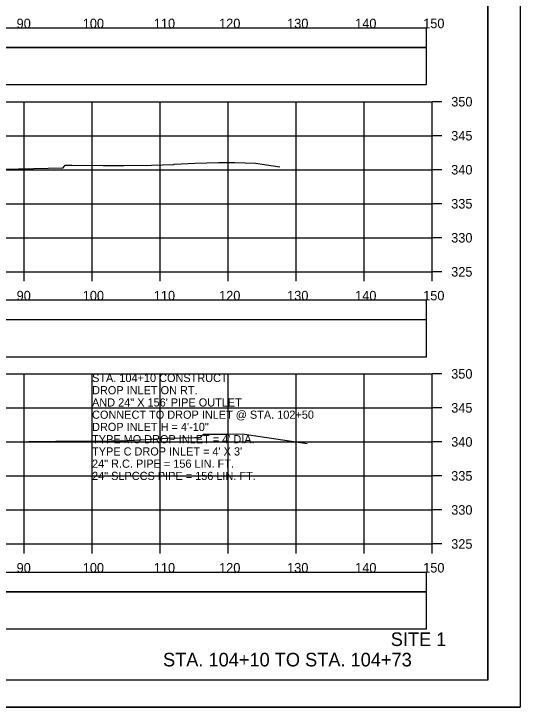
# Model space of a CAD drawing. Extents: x 1368122 to 1710785, y 373130 to 557566.
# Drawn here: x 1368444 to 1368518.5, y 373983.7 to 374085.6 of the extents above; entities that cross this region are included whole.
import ezdxf

# ---------------------------------------------------------------- set-up
doc = ezdxf.new("R2010")
doc.units = 0
for name, color, linetype in [('R_Alt Surface', 7, 'Continuous'), ('R_Axis', 7, 'Continuous'), ('R_Axis Annot', 7, 'Continuous'), ('R_Border', 7, 'Continuous'), ('R_Draft', 7, 'Continuous'), ('R_Exist Surface', 7, 'Continuous'), ('R_Grid', 7, 'Continuous'), ('R_No Plot', 7, 'Continuous'), ('R_Water Annot', 7, 'Continuous')]:
    doc.layers.add(name, color=color, linetype=linetype)

msp = doc.modelspace()

# ---------------------------------------------------------------- linework, layer by layer
at = {"layer": 'R_Alt Surface'}
for points in [[(1368206.39, 374080.65), (1368504.69, 374080.65), (1368504.69, 374083.47), (1368206.39, 374083.47)], [(1368206.39, 374075.18), (1368504.69, 374075.18), (1368504.69, 374080.59), (1368206.39, 374080.59)], [(1368206.39, 374040.65), (1368504.69, 374040.65), (1368504.69, 374043.47), (1368206.39, 374043.47)], [(1368206.39, 374035.18), (1368504.69, 374035.18), (1368504.69, 374040.59), (1368206.39, 374040.59)], [(1368206.39, 374000.65), (1368504.69, 374000.65), (1368504.69, 374003.47), (1368206.39, 374003.47)], [(1368206.39, 373995.18), (1368504.69, 373995.18), (1368504.69, 374000.59), (1368206.39, 374000.59)]]:
    msp.add_lwpolyline(points, close=True, dxfattribs=at)
at = {"layer": 'R_Axis'}
for p, q in [((1368505.54, 374047.66), (1368505.54, 374072.66)), ((1368506.94, 374072.66), (1368505.54, 374072.66)), ((1368506.94, 374067.66), (1368505.54, 374067.66)), ((1368506.94, 374062.66), (1368505.54, 374062.66)), ((1368506.94, 374057.66), (1368505.54, 374057.66)), ((1368506.94, 374052.66), (1368505.54, 374052.66)), ((1368205.54, 374047.66), (1368505.54, 374047.66)), ((1368445.54, 374046.26), (1368445.54, 374047.66)), ((1368455.54, 374046.26), (1368455.54, 374047.66)), ((1368465.54, 374046.26), (1368465.54, 374047.66)), ((1368475.54, 374046.26), (1368475.54, 374047.66)), ((1368485.54, 374046.26), (1368485.54, 374047.66)), ((1368495.54, 374046.26), (1368495.54, 374047.66)), ((1368505.54, 374046.26), (1368505.54, 374047.66)), ((1368506.94, 374047.66), (1368505.54, 374047.66)), ((1368505.54, 374007.66), (1368505.54, 374032.66)), ((1368506.94, 374032.66), (1368505.54, 374032.66)), ((1368506.94, 374027.66), (1368505.54, 374027.66)), ((1368506.94, 374022.66), (1368505.54, 374022.66)), ((1368506.94, 374017.66), (1368505.54, 374017.66)), ((1368506.94, 374012.66), (1368505.54, 374012.66)), ((1368205.54, 374007.66), (1368505.54, 374007.66)), ((1368445.54, 374006.26), (1368445.54, 374007.66)), ((1368455.54, 374006.26), (1368455.54, 374007.66)), ((1368465.54, 374006.26), (1368465.54, 374007.66)), ((1368475.54, 374006.26), (1368475.54, 374007.66)), ((1368485.54, 374006.26), (1368485.54, 374007.66)), ((1368495.54, 374006.26), (1368495.54, 374007.66)), ((1368505.54, 374006.26), (1368505.54, 374007.66)), ((1368506.94, 374007.66), (1368505.54, 374007.66))]:
    msp.add_line(p, q, dxfattribs=at)
at = {"layer": 'R_Border'}
for q in [(1368513.72, 374193.12), (1368197.54, 373987.66)]:
    msp.add_line((1368513.72, 373987.66), q, dxfattribs=at)
at = {"layer": 'R_Exist Surface'}
for points in [[(1368440.32, 374062.67), (1368451.27, 374062.96), (1368451.58, 374063.31), (1368451.62, 374063.35), (1368452.12, 374063.35), (1368452.28, 374063.35), (1368452.54, 374063.34), (1368457.17, 374063.3), (1368458.5, 374063.29), (1368459.19, 374063.29), (1368459.66, 374063.29), (1368460.06, 374063.29), (1368460.23, 374063.29), (1368464.29, 374063.33), (1368467.5, 374063.44), (1368467.61, 374063.46), (1368470.7, 374063.64), (1368474.13, 374063.72), (1368475.11, 374063.73), (1368476.52, 374063.74), (1368479.59, 374063.62), (1368483.14, 374063.08)], [(1368442.11, 374022.65), (1368450.19, 374022.75), (1368458.38, 374022.82), (1368458.48, 374022.81), (1368460.78, 374022.88), (1368466.71, 374023.2), (1368470.59, 374023.33), (1368471.18, 374023.32), (1368471.52, 374023.35), (1368471.78, 374023.66), (1368471.9, 374023.78), (1368472.17, 374023.78), (1368472.3, 374023.78), (1368475.42, 374023.81), (1368476.82, 374023.85), (1368477.97, 374023.8), (1368487.15, 374022.42)]]:
    msp.add_lwpolyline(points, dxfattribs=at)
at = {"layer": 'R_Grid'}
for p, q in [((1368205.54, 374072.66), (1368505.54, 374072.66)), ((1368445.54, 374047.66), (1368445.54, 374072.66)), ((1368455.54, 374047.66), (1368455.54, 374072.66)), ((1368465.54, 374047.66), (1368465.54, 374072.66)), ((1368475.54, 374047.66), (1368475.54, 374072.66)), ((1368485.54, 374047.66), (1368485.54, 374072.66)), ((1368495.54, 374047.66), (1368495.54, 374072.66)), ((1368505.54, 374047.66), (1368505.54, 374072.66)), ((1368205.54, 374067.66), (1368505.54, 374067.66)), ((1368205.54, 374062.66), (1368505.54, 374062.66)), ((1368205.54, 374057.66), (1368505.54, 374057.66)), ((1368205.54, 374052.66), (1368505.54, 374052.66)), ((1368205.54, 374047.66), (1368505.54, 374047.66)), ((1368205.54, 374032.66), (1368505.54, 374032.66)), ((1368445.54, 374007.66), (1368445.54, 374032.66)), ((1368455.54, 374007.66), (1368455.54, 374032.66)), ((1368465.54, 374007.66), (1368465.54, 374032.66)), ((1368475.54, 374007.66), (1368475.54, 374032.66)), ((1368485.54, 374007.66), (1368485.54, 374032.66)), ((1368495.54, 374007.66), (1368495.54, 374032.66)), ((1368505.54, 374007.66), (1368505.54, 374032.66)), ((1368205.54, 374027.66), (1368505.54, 374027.66)), ((1368205.54, 374022.66), (1368505.54, 374022.66)), ((1368205.54, 374017.66), (1368505.54, 374017.66)), ((1368205.54, 374012.66), (1368505.54, 374012.66)), ((1368205.54, 374007.66), (1368505.54, 374007.66))]:
    msp.add_line(p, q, dxfattribs=at)
at = {"layer": 'R_No Plot'}
msp.add_line((1368185.14, 373983.68), (1368518.47, 373983.68), dxfattribs=at)
for points in [[(1368185.13, 374197.01), (1368518.47, 374197.01), (1368518.47, 373983.67), (1368185.13, 373983.67)], [(1368431.46, 374193.12), (1368451.08, 374193.12), (1368451.08, 374183.24), (1368467.19, 374183.24), (1368490.39, 374183.24), (1368490.51, 374155.08), (1368513.72, 374155.08), (1368513.72, 373987.66), (1368197.54, 373987.66), (1368197.54, 374193.12)]]:
    msp.add_lwpolyline(points, close=True, dxfattribs=at)

# ---------------------------------------------------------------- texts
at = {"layer": 'R_Axis Annot'}
for s, p in [('90', (1368444.45, 374083.46)), ('100', (1368454.17, 374083.46)), ('110', (1368464.62, 374083.46)), ('120', (1368474.22, 374083.46)), ('130', (1368484.22, 374083.46)), ('140', (1368494.22, 374083.46)), ('150', (1368504.22, 374083.46)), ('350', (1368508.34, 374071.96)), ('345', (1368508.34, 374066.96)), ('340', (1368508.34, 374061.96)), ('335', (1368508.34, 374056.96)), ('330', (1368508.34, 374051.96)), ('325', (1368508.34, 374046.96)), ('90', (1368444.45, 374043.46)), ('100', (1368454.17, 374043.46)), ('110', (1368464.62, 374043.46)), ('120', (1368474.22, 374043.46)), ('130', (1368484.22, 374043.46)), ('140', (1368494.22, 374043.46)), ('150', (1368504.22, 374043.46)), ('350', (1368508.34, 374031.96)), ('345', (1368508.34, 374026.96)), ('340', (1368508.34, 374021.96)), ('335', (1368508.34, 374016.96)), ('330', (1368508.34, 374011.96)), ('325', (1368508.34, 374006.96)), ('90', (1368444.45, 374003.46)), ('100', (1368454.17, 374003.46)), ('110', (1368464.62, 374003.46)), ('120', (1368474.22, 374003.46)), ('130', (1368484.22, 374003.46)), ('140', (1368494.22, 374003.46)), ('150', (1368504.22, 374003.46))]:
    msp.add_text(s, height=1.4, dxfattribs=at).set_placement(p)
at = {"layer": 'R_Draft'}
for s, p in [('SITE 1', (1368499.45, 373992.66)), ('STA. 104+10 TO STA. 104+73', (1368465.97, 373989.66))]:
    msp.add_text(s, height=2, dxfattribs=at).set_placement(p)
at = {"layer": 'R_Water Annot'}
for s, p in [('STA. 104+10 CONSTRUCT', (1368455.54, 374031.46)), ('DROP INLET ON RT.', (1368455.54, 374029.66)), ('AND 24" X 156\' PIPE OUTLET', (1368455.54, 374027.86)), ('CONNECT TO DROP INLET @ STA. 102+50', (1368455.54, 374026.06)), ('DROP INLET H = 4\'-10"', (1368455.54, 374024.26)), ("TYPE MO DROP INLET = 4' DIA.", (1368455.54, 374022.46)), ("TYPE C DROP INLET = 4' X 3'", (1368455.54, 374020.66)), ('24" R.C. PIPE = 156 LIN. FT.', (1368455.54, 374018.86)), ('24" SLPCCS PIPE = 156 LIN. FT.', (1368455.54, 374017.06))]:
    msp.add_text(s, height=1.2, dxfattribs=at).set_placement(p)

doc.saveas('drawing.dxf')
